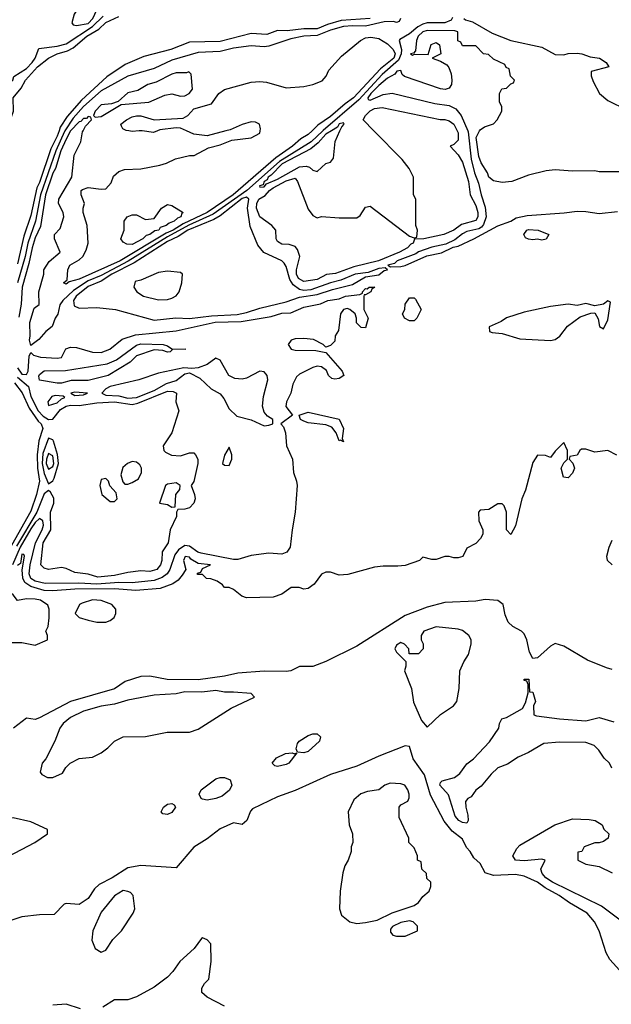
# Model space of a CAD drawing. Header units: inches. Extents: x 2348341 to 2479810, y 460419 to 613669.
# Tile 553 of 656: x 2436080 to 2438766, y 546036 to 550505. Entities that reach past the tile are written whole.
import ezdxf

# ---------------------------------------------------------------- set-up
doc = ezdxf.new("R2010")
doc.units = ezdxf.units.IN
doc.header["$MEASUREMENT"] = 0
doc.layers.add('C4534', color=7, linetype='Continuous')
doc.layers.add('C4535', color=7, linetype='Continuous')

msp = doc.modelspace()

# ---------------------------------------------------------------- linework, layer by layer
at = {"layer": 'C4534', "color": 2}
for points, elevation in [([(2436258.1, 550000), (2436250, 549976.2), (2436221.2, 549918.8), (2436170, 549765.6), (2436158.1, 549741.9), (2436130, 549616), (2436098.5, 549521.5), (2436070, 549396)], 14), ([(2436284.1, 550000), (2436282.5, 549997.5), (2436243.4, 549910), (2436173.3, 549710), (2436150.8, 549590), (2436116.2, 549490), (2436104.2, 549430), (2436070.1, 549309.9)], 18), ([(2436310.3, 550000), (2436310, 549999.7), (2436290, 549963), (2436267, 549910), (2436242, 549830), (2436230, 549807.8), (2436197.1, 549710), (2436174.1, 549565.9), (2436150, 549514), (2436136.2, 549470), (2436121.6, 549398.4), (2436090.4, 549290.4), (2436086.3, 549213.7), (2436074.9, 549154.9)], 22), ([(2437455.3, 550000), (2437403.5, 549950), (2437259.1, 549860.9), (2437110.1, 549729.9), (2436957.4, 549622.6), (2436847.9, 549572.1), (2436750, 549519.7), (2436571.7, 549408.3), (2436450, 549343.6), (2436390, 549319.9), (2436324.3, 549275.7), (2436275.6, 549230), (2436261.3, 549210), (2436252.3, 549167.7), (2436240.7, 549150), (2436227.3, 549112.7), (2436198, 549090), (2436166.4, 549053.6), (2436130, 549026), (2436123.7, 549050), (2436127.6, 549070), (2436125.6, 549130), (2436144.7, 549195.3), (2436168, 549212), (2436166.6, 549270), (2436189.3, 549349.3), (2436189.4, 549370), (2436213.4, 549406.6), (2436264, 549450), (2436238, 549510), (2436237.2, 549522.8), (2436237.2, 549530), (2436263.7, 549556.3), (2436279.5, 549610), (2436277, 549630), (2436256.3, 549670), (2436258, 549690), (2436315.6, 549790), (2436327, 549890), (2436357, 549950), (2436364.8, 549995.2), (2436367.5, 550000)], 22), ([(2437407, 550000), (2437390, 549982.9), (2437356, 549964), (2437318, 549930), (2437243, 549877), (2437049.2, 549710), (2436931.2, 549630), (2436821.6, 549578.4), (2436775.9, 549550), (2436744, 549536), (2436536.1, 549410), (2436350, 549327.7), (2436304.7, 549315.3), (2436290, 549304), (2436278, 549310), (2436295.3, 549324.7), (2436297.6, 549370), (2436307.6, 549390), (2436350, 549415.3), (2436366, 549430), (2436381.1, 549458.9), (2436389.7, 549490), (2436386.6, 549570), (2436367.6, 549630), (2436367.3, 549650), (2436373.2, 549670), (2436359.3, 549710), (2436359.3, 549730), (2436365.3, 549734.7), (2436390, 549743), (2436450, 549734.9), (2436470, 549736.3), (2436495.3, 549764.7), (2436505.1, 549794.9), (2436530, 549816.3), (2436555.9, 549824.1), (2436630, 549827.7), (2436715.6, 549844.4), (2436746.8, 549853.2), (2436786.6, 549873.4), (2436850, 549888), (2436871.5, 549888.5), (2436936.6, 549923.4), (2436990, 549937), (2437042.3, 549957.7), (2437130.9, 549969.1), (2437169.2, 549990), (2437171.2, 550000)], 18), ([(2436622.7, 550000), (2436590, 549997), (2436574.9, 550000)], 18), ([(2436704.5, 550000), (2436687.1, 549992.9), (2436634.9, 550000)], 18), ([(2437015.4, 550000), (2436930, 549977.7), (2436870, 549984.4), (2436836.4, 550000)], 18), ([(2438065.5, 550000), (2438070, 549991), (2438070, 549958), (2438050, 549938), (2438034, 549930), (2438070, 549891.3), (2438090, 549858.8), (2438117.3, 549770), (2438124.9, 549710), (2438150, 549662), (2438159.6, 549630), (2438159.1, 549610), (2438150, 549593.6), (2438085.5, 549574.5), (2438050, 549549.8), (2438004.7, 549530), (2437914, 549510), (2437871.3, 549508.7), (2437866, 549490), (2437854.7, 549485.3), (2437840.5, 549470), (2437803.8, 549450), (2437708, 549410), (2437596.3, 549383.7), (2437513.4, 549353.4), (2437472.1, 549347.9), (2437430, 549326), (2437370, 549315.8), (2437346, 549330), (2437336.3, 549350), (2437336.9, 549370), (2437352, 549430), (2437341.2, 549461.2), (2437330, 549476), (2437303.7, 549483.7), (2437270, 549486), (2437250, 549498), (2437244, 549510), (2437242, 549550), (2437224, 549570), (2437169.8, 549609.8), (2437154.7, 549650), (2437156.3, 549670), (2437165.7, 549690), (2437193.3, 549706.7), (2437213.5, 549730), (2437230, 549741.5), (2437290, 549772.9), (2437330, 549786), (2437340.7, 549770), (2437390, 549644.7), (2437410, 549616), (2437430, 549604.7), (2437450, 549611.3), (2437530, 549604.7), (2437610, 549604.7), (2437624.7, 549615.3), (2437650, 549654), (2437670, 549658), (2437850, 549522), (2437870, 549514), (2437882, 549518), (2437886, 549550), (2437878, 549570), (2437878, 549690), (2437868, 549710), (2437868, 549790), (2437848, 549830), (2437815.3, 549870), (2437688, 550000)], 22), ([(2437494.8, 550000), (2437470, 549984.4), (2437434.8, 549945.2), (2437400.7, 549919.3), (2437271.7, 549850), (2437221.5, 549798.5), (2437207.8, 549790), (2437202.7, 549777.3), (2437189.1, 549770), (2437184.2, 549755.8), (2437168.1, 549750), (2437170, 549744.9), (2437190, 549746.4), (2437200.5, 549759.5), (2437250, 549781.2), (2437350, 549836.8), (2437380, 549840), (2437395.3, 549835.3), (2437410, 549821), (2437430, 549816), (2437470, 549851.3), (2437490, 549858), (2437504, 549876), (2437512.1, 549952.1), (2437533.5, 550000)], 26), ([(2438114.5, 550000), (2438116.2, 549996.2), (2438130, 549871.3), (2438143.9, 549810), (2438162.6, 549762.6), (2438174.3, 549710), (2438193.6, 549653.6), (2438196.9, 549610), (2438185.1, 549574.9), (2438176.7, 549563.3), (2438163.9, 549556.1), (2438110, 549542.7), (2438090, 549532.8), (2438054.9, 549505.1), (2438014, 549486), (2437950, 549471.8), (2437890, 549450.8), (2437877.8, 549442.2), (2437792.7, 549410), (2437781.7, 549398.3), (2437751.3, 549390), (2437763, 549383), (2437810, 549384.2), (2437830, 549389.2), (2437927.5, 549432.5), (2437994, 549446), (2438047.5, 549472.5), (2438070, 549477.4), (2438142, 549510), (2438250, 549568.8), (2438309, 549590), (2438334.2, 549605.8), (2438383.8, 549616.2), (2438552.1, 549627.9), (2438610, 549636), (2438650, 549634.8), (2438710, 549624.9), (2438794.4, 549634.4)], 26), ([(2438810, 549814), (2438710, 549814), (2438690, 549819), (2438590, 549817.2), (2438510, 549824), (2438470, 549819), (2438390, 549799), (2438314, 549770), (2438270, 549766), (2438230, 549774), (2438209.6, 549789.6), (2438202.7, 549810), (2438174.7, 549854.7), (2438164, 549884), (2438152.7, 549970), (2438167.7, 550000)], 26), ([(2436070, 548924), (2436090, 548895.5), (2436110, 548894), (2436118.4, 548910), (2436122.7, 548977.3), (2436130, 548994), (2436142.8, 548982.8), (2436173.7, 548973.7), (2436250, 548968), (2436268.7, 548971.3), (2436288.7, 549011.3), (2436310, 549018), (2436336.9, 549016.9), (2436410, 548996.3), (2436450, 548994.9), (2436489.2, 549010), (2436545.4, 549054.6), (2436605.8, 549074.2), (2436790, 549092.7), (2436967.4, 549132.6), (2437085.4, 549134.6), (2437222, 549158), (2437270, 549172.9), (2437310, 549174.9), (2437370, 549200.5), (2437444.7, 549215.2), (2437479, 549230), (2437530, 549238), (2437558, 549250), (2437623.1, 549256.9), (2437636.4, 549263.6), (2437635.3, 549270), (2437650, 549284.7), (2437656.4, 549283.6), (2437666, 549290), (2437692, 549290), (2437678, 549282), (2437674, 549270), (2437650, 549255.3), (2437643.6, 549256.4), (2437642, 549250), (2437642, 549190), (2437662, 549150), (2437650, 549106), (2437630, 549108), (2437608.9, 549128.9), (2437608.7, 549150), (2437602, 549170), (2437578, 549190), (2437566.4, 549193.6), (2437550, 549188.7), (2437536, 549170), (2437526.4, 549093.6), (2437511.3, 549070), (2437510, 549046), (2437490, 549026), (2437470, 549018), (2437458, 549030), (2437413.6, 549053.6), (2437370, 549058), (2437330, 549056), (2437312, 549050), (2437298, 549030), (2437312, 549010), (2437330, 549004.9), (2437423.5, 549003.5), (2437470, 548994), (2437544, 548910), (2437550.8, 548890), (2437530, 548876), (2437510, 548872.7), (2437496, 548876), (2437481.2, 548890), (2437472.3, 548912.3), (2437450, 548929.2), (2437430, 548932.7), (2437410, 548926.6), (2437350, 548896), (2437335.9, 548884.1), (2437319.1, 548850), (2437310.3, 548809.7), (2437290.5, 548770), (2437288.4, 548748.4), (2437318, 548710), (2437264.7, 548670), (2437276.7, 548656.7), (2437286.9, 548630), (2437291.3, 548570), (2437317.6, 548510), (2437322.3, 548450), (2437337, 548410), (2437338.7, 548390), (2437330.3, 548270), (2437316, 548190), (2437308, 548110), (2437291.7, 548088.3), (2437270, 548078.4), (2437210, 548083.9), (2437130, 548073.1), (2437070, 548055), (2437050, 548054), (2436903.8, 548083.8), (2436888.6, 548088.6), (2436850, 548115.1), (2436830, 548117.6), (2436801.1, 548098.9), (2436783.3, 548076.6), (2436760.7, 548010), (2436749, 547990), (2436726.9, 547973.1), (2436690, 547959.8), (2436590, 547948.2), (2436530, 547950.6), (2436430, 547942.1), (2436347.8, 547947.8), (2436194.5, 547945.5), (2436150, 547956.2), (2436130, 547967.8), (2436122.2, 547990), (2436127, 548030), (2436152, 548130), (2436181.8, 548190), (2436187, 548210), (2436184, 548230), (2436170, 548241.5), (2436150, 548223.1), (2436130, 548194), (2436081.5, 548110), (2436047.3, 548030)], 22), ([(2436056.6, 548856.6), (2436090.7, 548810.7), (2436122.3, 548742.3), (2436163.2, 548683.2), (2436177, 548670), (2436184.9, 548650), (2436166.8, 548593.2), (2436159.3, 548530), (2436160.2, 548470), (2436168.8, 548410), (2436156.3, 548350), (2436130, 548274.5), (2436042.2, 548117.8)], 14), ([(2436070, 548882.6), (2436119.2, 548839.2), (2436130, 548794.9), (2436163.7, 548730), (2436185.4, 548705.4), (2436210, 548690.2), (2436230, 548692), (2436264.4, 548735.6), (2436290, 548751), (2436310, 548755.5), (2436350, 548753.9), (2436430, 548766.3), (2436510, 548770.1), (2436590, 548757.8), (2436616, 548764), (2436750, 548819.1), (2436776.7, 548816.7), (2436791.3, 548810), (2436787.7, 548770), (2436802, 548730), (2436770, 548629.2), (2436730.7, 548570), (2436734, 548550), (2436741.3, 548541.3), (2436768.1, 548528.1), (2436810, 548524.9), (2436850, 548539.1), (2436870, 548539.1), (2436878, 548530), (2436888, 548510), (2436888.4, 548490), (2436870, 548408), (2436858, 548390), (2436873, 548350), (2436875.5, 548330), (2436870.7, 548310), (2436850, 548289.3), (2436830, 548282.7), (2436798, 548282), (2436791.1, 548268.9), (2436790.8, 548250), (2436762.8, 548190), (2436753.4, 548130), (2436726.8, 548090), (2436724.9, 548050), (2436719.3, 548030), (2436702.8, 548010), (2436670, 547999.6), (2436630, 548003.7), (2436570, 547996), (2436510, 547981.7), (2436434.8, 547974.8), (2436390, 547987.6), (2436330, 547996), (2436290, 548014), (2436270, 548018), (2436210, 548009), (2436190, 548015.3), (2436175.3, 548030), (2436185.6, 548130), (2436221.1, 548190), (2436219.3, 548270), (2436235, 548310), (2436233.8, 548333.8), (2436219.8, 548359.8), (2436210, 548368.2), (2436190, 548352.8), (2436158, 548270), (2436065.2, 548114.8)], 18), ([(2438790, 548528.7), (2438750, 548548.7), (2438690, 548542), (2438650, 548555.3), (2438630, 548555.3), (2438622, 548550), (2438610, 548528), (2438578, 548522), (2438574, 548510), (2438591.6, 548491.6), (2438598, 548470), (2438590, 548446), (2438570, 548426), (2438549.1, 548429.1), (2438538, 548470), (2438550, 548494), (2438566, 548510), (2438566, 548550), (2438550, 548586), (2438510, 548546), (2438490, 548518), (2438467.3, 548527.3), (2438430, 548528), (2438410, 548495.3), (2438375.5, 548370), (2438359.3, 548330), (2438330, 548208), (2438310, 548168.7), (2438289, 548190), (2438289.1, 548269.1), (2438279, 548299), (2438270, 548308), (2438250, 548308), (2438210, 548282), (2438170, 548278), (2438162, 548270), (2438164.7, 548230), (2438182, 548190), (2438182, 548170), (2438172, 548150), (2438150, 548128), (2438110, 548106), (2438091.6, 548068.4), (2438070, 548062), (2438050, 548062), (2438030, 548068.7), (2438010, 548068.7), (2437970, 548054), (2437950, 548054), (2437910, 548066), (2437894, 548050), (2437830, 548028), (2437796, 548024), (2437730, 548025.2), (2437690, 548019.3), (2437570, 547986), (2437530, 547984), (2437490, 547998), (2437470, 547998), (2437450, 547988), (2437416.7, 547943.3), (2437390, 547922.7), (2437370, 547919.5), (2437347.7, 547927.7), (2437312.4, 547927.6), (2437270, 547898), (2437230, 547884.2), (2437110, 547880.9), (2437087.9, 547887.9), (2437050, 547918), (2437030, 547928), (2437010, 547928), (2437000.4, 547940.4), (2436976.4, 547956.4), (2436947.3, 547967.3), (2436928.4, 547968.4), (2436910, 547986), (2436887.3, 547987.3), (2436887.3, 547992.7), (2436902, 547998), (2436910, 548014), (2436946, 548030), (2436890, 548036), (2436856.3, 548056.3), (2436850, 548065.2), (2436831.3, 548068.7), (2436823, 548050), (2436834, 548010), (2436816.9, 547983.1), (2436798.5, 547961.5), (2436775.2, 547944.8), (2436716.7, 547923.3), (2436606.2, 547913.8), (2436510, 547921.5), (2436330, 547919.4), (2436230, 547912.2), (2436190, 547914.6), (2436130, 547931.5), (2436102.7, 547950), (2436093.8, 547970), (2436091.5, 548008.5), (2436100.9, 548070), (2436097.6, 548077.6), (2436090, 548078.4), (2436082.8, 548037.2), (2436070, 548027)], 26), ([(2438768.7, 548030), (2438749, 548050), (2438745.2, 548070), (2438755.3, 548110), (2438770, 548142)], 26), ([(2438770, 547555.6), (2438743.8, 547563.8), (2438657.5, 547597.5), (2438550, 547662), (2438510, 547674), (2438490, 547662), (2438430, 547608), (2438410, 547606), (2438393.6, 547633.6), (2438382.7, 547690), (2438370, 547718), (2438358, 547730), (2438318, 547750), (2438298, 547770), (2438283.1, 547803.1), (2438274, 547850), (2438250, 547868.7), (2438192.9, 547872.9), (2438150, 547866), (2438010, 547859.5), (2437930, 547838.4), (2437830, 547800.7), (2437610, 547660.7), (2437470, 547592.3), (2437410, 547569.2), (2437350, 547569.5), (2437311, 547550), (2437290, 547546.3), (2437190, 547548), (2437070, 547538.9), (2437010, 547524.7), (2436890, 547508.4), (2436749.7, 547509.7), (2436670, 547525.2), (2436630, 547524), (2436558.8, 547501.2), (2436510, 547467.3), (2436310, 547409.7), (2436170, 547336), (2436150, 547329.2), (2436110, 547334), (2436051.3, 547290)], 30), ([(2438767.3, 547107.3), (2438758, 547130), (2438733.6, 547153.6), (2438708.7, 547190), (2438688, 547210), (2438650, 547224), (2438530, 547225.2), (2438459.8, 547220.2), (2438390, 547179.3), (2438342.5, 547157.5), (2438294.4, 547125.6), (2438250, 547108.7), (2438219.8, 547080.2), (2438174.4, 547025.6), (2438150, 547008), (2438130, 546978), (2438114, 546970), (2438103.6, 546956.4), (2438104.7, 546930), (2438114.8, 546894.8), (2438116, 546870), (2438110, 546858), (2438090, 546860.9), (2438074, 546870), (2438057, 546890), (2438027, 546987), (2437987.3, 547030), (2437990, 547042), (2437998, 547050), (2438054, 547066), (2438077.2, 547082.8), (2438110, 547127.3), (2438139.3, 547150), (2438212.7, 547227.3), (2438255.3, 547290), (2438258, 547310), (2438268.9, 547331.1), (2438290, 547338), (2438362, 547378), (2438376.4, 547403.6), (2438388.7, 547450), (2438388, 547488), (2438382, 547502), (2438370, 547506), (2438370, 547512), (2438391.6, 547511.6), (2438394, 547454), (2438410, 547452), (2438422, 547410), (2438412, 547390), (2438414, 547350), (2438425.4, 547345.4), (2438530, 547331), (2438650, 547323), (2438710, 547338), (2438777.7, 547317.7)], 30), ([(2438950, 546029.2), (2438758.7, 546238.7), (2438742.9, 546270), (2438710, 546369), (2438689.4, 546410), (2438656, 546450), (2438576.2, 546496.2), (2438529.5, 546530), (2438465.1, 546565.1), (2438430, 546590.9), (2438370, 546616.9), (2438330, 546625.1), (2438230, 546620.9), (2438192.9, 546632.9), (2438170, 546675.3), (2438141.2, 546701.2), (2438125.2, 546730), (2438107.6, 546747.6), (2438090, 546785.2), (2438042.5, 546822.5), (2438007.2, 546867.3), (2437944.5, 546984.5), (2437916.8, 547076.8), (2437866, 547150), (2437850, 547206), (2437830, 547208.7), (2437710, 547162.7), (2437610, 547117.2), (2437490, 547079.3), (2437330, 547006.6), (2437250, 546978), (2437137.1, 546922.9), (2437127.1, 546912.9), (2437110.3, 546869.7), (2437090, 546852.3), (2437050, 546859.3), (2436990, 546832.7), (2436930, 546786.6), (2436870.4, 546749.6), (2436790, 546655.3), (2436630, 546666.6), (2436570, 546655.1), (2436499.1, 546610), (2436439.9, 546580.1), (2436419.5, 546560.5), (2436390, 546516), (2436350, 546488.7), (2436290, 546493.2), (2436282, 546490), (2436236, 546444), (2436170, 546442.7), (2436090, 546433.3), (2436030, 546413)], 34), ([(2438823.7, 546403.7), (2438720.9, 546480.9), (2438498, 546590), (2438468, 546610), (2438452.3, 546630), (2438445.2, 546650), (2438466, 546690), (2438450, 546694), (2438370, 546687.3), (2438330, 546689.6), (2438319, 546710), (2438336.5, 546743.5), (2438350, 546758), (2438509.5, 546850.5), (2438590, 546878), (2438664.7, 546875.3), (2438692, 546870), (2438724.7, 546850), (2438731.3, 546831.3), (2438754, 546810), (2438752, 546790), (2438730, 546775.3), (2438710, 546768.7), (2438690, 546768.7), (2438642, 546750), (2438631.1, 546728.9), (2438614, 546726), (2438614, 546690), (2438650, 546672), (2438710, 546662), (2438770, 546632)], 30), ([(2437010, 546028), (2436930, 546068.7), (2436906, 546090), (2436906, 546110), (2436918, 546130), (2436938, 546150), (2436948.7, 546230), (2436948, 546310), (2436930, 546328), (2436910, 546338), (2436905.4, 546334.6), (2436872, 546290), (2436806.8, 546230), (2436775.2, 546184.8), (2436750, 546159), (2436690, 546114), (2436610, 546069.2), (2436570, 546056), (2436510, 546056), (2436456.7, 546023.3)], 38), ([(2436355.5, 546015.5), (2436290, 546036), (2436230, 546032.3)], 38)]:
    msp.add_lwpolyline(points, dxfattribs=dict(at, elevation=elevation))
for points, elevation in [([(2437110, 549699.8), (2437090, 549693.9), (2436990, 549615), (2436961.6, 549598.4), (2436843.6, 549550), (2436799.6, 549520.3), (2436750, 549498.6), (2436599, 549401), (2436498.6, 549350), (2436450, 549318), (2436390, 549294), (2436336.5, 549250), (2436324, 549230), (2436326.4, 549206.4), (2436350, 549194.9), (2436430, 549199.1), (2436514, 549190), (2436690, 549140.7), (2436787.9, 549152.1), (2436850, 549149.1), (2436950, 549161.1), (2437067.4, 549167.4), (2437110, 549175.4), (2437170, 549195.5), (2437290, 549223.6), (2437350, 549244.9), (2437430, 549257.4), (2437499.2, 549280.8), (2437590, 549302.2), (2437650, 549338), (2437710, 549347.2), (2437734.3, 549365.7), (2437749, 549370), (2437738.9, 549378.9), (2437710, 549375.3), (2437662.3, 549357.7), (2437602, 549350), (2437537.6, 549322.4), (2437490, 549310.8), (2437401.8, 549278.2), (2437370, 549275.6), (2437350, 549280.5), (2437321.5, 549301.5), (2437305.7, 549325.7), (2437290, 549385.2), (2437279.8, 549399.8), (2437270, 549409.6), (2437188.2, 549448.2), (2437160.8, 549480.8), (2437126.4, 549566.4), (2437114.4, 549650), (2437120.4, 549690)], 26), ([(2436590, 549485.1), (2436566, 549486), (2436550, 549495.3), (2436539, 549510), (2436553.2, 549550), (2436554, 549590), (2436568, 549610), (2436590, 549618.8), (2436610, 549618.8), (2436650, 549598), (2436690, 549602), (2436724, 549650), (2436750, 549666), (2436770, 549661), (2436822, 549630), (2436815.3, 549624.7), (2436810.8, 549610), (2436795.8, 549604.2), (2436781, 549590), (2436758.5, 549581.5), (2436744.7, 549570), (2436718, 549562), (2436710.6, 549550), (2436693.5, 549546.5), (2436671, 549530), (2436654.4, 549525.6), (2436638.8, 549510)], 14), ([(2438450, 549504), (2438430, 549509), (2438410, 549505.2), (2438389, 549509), (2438375.3, 549515.3), (2438368.7, 549530), (2438382, 549550), (2438390, 549552.7), (2438434, 549550), (2438482, 549530), (2438470, 549508)], 22), ([(2436750, 549364), (2436710, 549357.2), (2436630, 549322), (2436603.6, 549316.4), (2436598, 549290), (2436611.3, 549270), (2436642, 549250), (2436710, 549234), (2436750, 549234.8), (2436770, 549241), (2436790, 549251.3), (2436804, 549270), (2436815.3, 549310), (2436818, 549350), (2436810, 549358)], 30), ([(2437850, 549138), (2437826, 549150), (2437818, 549170), (2437828.7, 549190), (2437830, 549214), (2437850, 549242), (2437870, 549242), (2437876.9, 549236.9), (2437902, 549190), (2437882, 549150), (2437870, 549138)], 22), ([(2438750, 549228), (2438730, 549214), (2438690, 549206), (2438650, 549217.2), (2438610, 549208), (2438570, 549213.2), (2438490, 549203.7), (2438370, 549178), (2438290, 549152), (2438265.5, 549134.5), (2438211.3, 549110), (2438212, 549090), (2438224.5, 549084.5), (2438270, 549080.7), (2438350, 549056), (2438490, 549048.2), (2438510, 549053.4), (2438531.9, 549068.1), (2438566.8, 549113.2), (2438624, 549156), (2438672.7, 549172.7), (2438690, 549174), (2438706.4, 549146.4), (2438712, 549112), (2438730, 549102), (2438750, 549142), (2438762, 549222)], 26), ([(2436750, 548995.3), (2436730, 549002.7), (2436690, 549006.6), (2436610, 548979.3), (2436580.7, 548950), (2436480.7, 548890), (2436390, 548866.6), (2436312.7, 548867.3), (2436270, 548854.7), (2436250, 548854.3), (2436169.3, 548869.3), (2436166.3, 548886.3), (2436170, 548894.8), (2436190, 548910.3), (2436287.7, 548912.3), (2436476.8, 548943.2), (2436518.4, 548961.6), (2436610, 549027.3), (2436630, 549032.9), (2436730.4, 549030.4), (2436750, 549024.7), (2436770, 549011.3), (2436834, 549010), (2436772.7, 549007.3), (2436762, 548998)], 18), ([(2436970, 548969), (2436930, 548939.5), (2436890, 548924.5), (2436860.9, 548920.9), (2436825.2, 548925.2), (2436710, 548901.1), (2436621, 548870), (2436490, 548839.7), (2436470.6, 548830), (2436452.7, 548810), (2436470, 548800.2), (2436530, 548797.8), (2436570, 548786.8), (2436609.3, 548790), (2436690, 548821.7), (2436746.6, 548853.4), (2436790, 548866.9), (2436830, 548897.3), (2436850, 548902), (2436897.1, 548877.1), (2436949.4, 548829.4), (2436990, 548806), (2437005.9, 548785.9), (2437030, 548738.7), (2437065, 548705), (2437130, 548689.1), (2437190, 548661.5), (2437210, 548664.6), (2437229, 548670), (2437229.2, 548690), (2437204.9, 548704.9), (2437190, 548723.7), (2437182.6, 548750), (2437186.2, 548793.8), (2437206.6, 548870), (2437203.7, 548890), (2437197.7, 548897.7), (2437190, 548906), (2437170, 548909.4), (2437110, 548878), (2437090, 548873.2), (2437056.5, 548876.5), (2437029.2, 548890), (2436990, 548959)], 22), ([(2436240.6, 548799.4), (2436226.1, 548793.9), (2436206.8, 548770), (2436210, 548754), (2436250, 548766.3), (2436270, 548784.4), (2436284, 548790), (2436276.2, 548796.2)], 22), ([(2436330, 548814.7), (2436311.3, 548810), (2436330, 548798.8), (2436370, 548802.8), (2436388, 548810)], 22), ([(2437550, 548588.7), (2437536.4, 548596.4), (2437530, 548594), (2437517, 548630), (2437496.1, 548656.1), (2437470, 548666), (2437390, 548675.4), (2437370, 548682), (2437355.1, 548690), (2437348, 548710), (2437390, 548723.1), (2437530, 548691.7), (2437550.3, 548650), (2437543.6, 548603.6)], 22), ([(2436210, 548605.6), (2436184.1, 548535.9), (2436180.9, 548490), (2436190, 548444.4), (2436210, 548398.8), (2436230, 548412.4), (2436236.2, 548423.8), (2436255.9, 548490), (2436251.6, 548531.6), (2436232.4, 548592.4), (2436230, 548598)], 18), ([(2436210, 548535.3), (2436201, 548510), (2436200.4, 548490), (2436210, 548464.9), (2436230, 548476.5), (2436234.5, 548490), (2436230, 548526)], 22), ([(2437030, 548565.2), (2437010, 548528.7), (2437000.7, 548490), (2437010, 548483), (2437030, 548482), (2437042.4, 548510), (2437042.4, 548530)], 22), ([(2436590, 548499.7), (2436569.2, 548490.8), (2436548.1, 548471.9), (2436539.3, 548439.3), (2436547.1, 548407.1), (2436556.9, 548396.9), (2436570, 548396.3), (2436590, 548404.4), (2436618.6, 548421.4), (2436633.3, 548450), (2436633, 548470), (2436624.7, 548484.8), (2436610, 548496.9)], 18), ([(2436470, 548422), (2436450, 548418), (2436444, 548390), (2436452, 548350), (2436490, 548318), (2436510, 548318), (2436522, 548330), (2436518, 548358), (2436489, 548389), (2436482, 548410)], 18), ([(2436790, 548402), (2436750, 548397.2), (2436741, 548390), (2436714, 548310), (2436750, 548304.7), (2436770, 548292), (2436786, 548294), (2436788, 548350), (2436807.3, 548372.7), (2436808, 548390)], 18), ([(2436030, 547908), (2436024.2, 547850), (2436001.3, 547790), (2435985.5, 547714.5), (2435967.7, 547670), (2435970, 547654), (2435990, 547652), (2436009, 547671), (2436030, 547678), (2436090, 547678), (2436150, 547666), (2436206, 547690), (2436206, 547710), (2436198, 547730), (2436208.7, 547750), (2436214, 547790), (2436213.2, 547830), (2436207, 547847), (2436174, 547870), (2436150, 547875.1), (2436110, 547876.2), (2436070, 547868.7), (2436050, 547894)], 30), ([(2436410, 547871.8), (2436363.4, 547856.6), (2436351.3, 547850), (2436331.3, 547810), (2436350, 547791.3), (2436390, 547778.8), (2436430, 547771), (2436470, 547771), (2436490, 547778), (2436508.9, 547791.1), (2436515.3, 547810), (2436515.3, 547830), (2436498, 547850), (2436450, 547869.2)], 30), ([(2437970, 547748.7), (2437914, 547730), (2437902, 547710), (2437902, 547690), (2437911.6, 547671.6), (2437912, 547650), (2437890, 547626), (2437847.3, 547627.3), (2437846, 547650), (2437826, 547670), (2437810, 547678), (2437790, 547666), (2437782, 547650), (2437790, 547634), (2437832, 547592), (2437832, 547570), (2437826, 547550), (2437858, 547470), (2437867.5, 547407.5), (2437903.6, 547323.6), (2437930, 547294), (2437989.4, 547350.6), (2438048.7, 547390), (2438064, 547410), (2438075.3, 547470), (2438078, 547550), (2438095.3, 547590), (2438116.5, 547623.5), (2438129, 547670), (2438129, 547690), (2438119, 547710), (2438090, 547732.7), (2438070, 547739.3)], 34), ([(2436970, 547459.5), (2436907, 547453), (2436830, 547454.3), (2436790, 547445.1), (2436690, 547438.4), (2436570, 547415.6), (2436510, 547398.7), (2436450, 547389.6), (2436370, 547367), (2436310, 547338.4), (2436276.3, 547310), (2436262, 547290), (2436238.8, 547230), (2436198, 547150), (2436181, 547130), (2436172, 547090), (2436179.6, 547079.6), (2436205.4, 547065.4), (2436230, 547064.7), (2436274.6, 547085.4), (2436288.9, 547111.1), (2436309.1, 547130.9), (2436350, 547151.3), (2436410, 547158), (2436450, 547178), (2436480.2, 547199.8), (2436510, 547230.8), (2436549.4, 547250.6), (2436650, 547251), (2436749.3, 547270.7), (2436850, 547271.3), (2436890, 547284.7), (2437040.2, 547379.8), (2437146, 547430), (2437130, 547446), (2437050, 547453.2), (2437010, 547452.3)], 34), ([(2437370, 547178), (2437340.2, 547180.2), (2437335.3, 547195.3), (2437340.9, 547219.1), (2437348.7, 547230), (2437390, 547256.3), (2437410, 547264), (2437430, 547262.8), (2437446, 547250), (2437441, 547230), (2437390, 547183.7)], 30), ([(2437250, 547115.3), (2437238, 547118), (2437226, 547130), (2437246, 547154), (2437285.6, 547174.4), (2437316.9, 547176.9), (2437327.3, 547172.7), (2437338, 547178), (2437301, 547130), (2437290, 547124.5)], 30), ([(2436930, 546962.9), (2436910, 546967), (2436904, 546970), (2436894, 546990), (2436904, 547010), (2436970, 547059.1), (2436990, 547066), (2437010, 547065.5), (2437034.4, 547054.4), (2437042, 547030), (2437032, 547008), (2436999.4, 546980.6), (2436970, 546969.6)], 30), ([(2437761.1, 547038.9), (2437738, 547030), (2437710, 547009.3), (2437658.5, 547001.5), (2437628.1, 546991.9), (2437596.3, 546963.7), (2437570.8, 546910), (2437576, 546850), (2437591, 546810), (2437591.3, 546770), (2437584.7, 546750), (2437584.7, 546730), (2437571.3, 546690), (2437555.3, 546664.7), (2437547.1, 546632.9), (2437534, 546550), (2437530.8, 546470), (2437540.7, 546440.7), (2437578, 546410), (2437610, 546402), (2437650, 546407.3), (2437702.7, 546417.3), (2437770, 546451), (2437870, 546484.7), (2437890, 546498), (2437910, 546524.7), (2437938, 546550), (2437946, 546570), (2437946, 546590), (2437927.3, 546607.3), (2437926, 546630), (2437906, 546650), (2437902, 546682), (2437886, 546690), (2437886, 546710), (2437870, 546746), (2437846, 546770), (2437846, 546790), (2437803.1, 546883.1), (2437802, 546930), (2437810, 546942), (2437842, 546958), (2437847.3, 546972.7), (2437848, 546990), (2437842, 547010), (2437828, 547030), (2437810, 547037.2)], 38), ([(2436750, 546898), (2436730, 546901.2), (2436721.2, 546910), (2436733.2, 546930), (2436750, 546944), (2436770, 546946.8), (2436781, 546941), (2436786.8, 546930), (2436770, 546906.6)], 30), ([(2436050, 546882), (2435936.5, 546876.5), (2435890, 546869.3), (2435467.9, 546712.1), (2435430, 546684), (2435396, 546650), (2435381, 546630), (2435376, 546610), (2435390, 546581), (2435410, 546586.8), (2435462.5, 546617.5), (2435493.6, 546626.4), (2435530, 546614.8), (2435563.4, 546583.4), (2435590, 546570.8), (2435630, 546564), (2435670, 546567.7), (2435770, 546600.5), (2435995.3, 546690), (2436148.7, 546770), (2436206, 546810), (2436206, 546830), (2436130, 546864)], 34), ([(2436550, 546552.7), (2436510, 546529), (2436450, 546454), (2436411, 546370), (2436407.1, 546327.1), (2436422, 546290), (2436450, 546272), (2436470, 546282), (2436502, 546330), (2436542, 546370), (2436595.3, 546450), (2436602, 546470), (2436595.3, 546530), (2436583.1, 546543.1), (2436570, 546548.7)], 38), ([(2437850, 546415.3), (2437810, 546408), (2437771.6, 546388.4), (2437763.6, 546376.4), (2437763.6, 546363.6), (2437774, 546350), (2437790, 546344.7), (2437830, 546346), (2437886, 546370), (2437886, 546390), (2437866, 546410)], 38)]:
    msp.add_lwpolyline(points, close=True, dxfattribs=dict(at, elevation=elevation))
at = {"layer": 'C4535', "color": 2, "elevation": 22}
for points in [[(2436410, 550569.2), (2436370, 550566), (2436341, 550550), (2436327.3, 550530), (2436316, 550490), (2436322, 550482), (2436338, 550478), (2436390, 550488), (2436411.6, 550510), (2436429.2, 550550), (2436422, 550562)], [(2436847.3, 550267.3), (2436836.9, 550263.1), (2436790, 550263.7), (2436770, 550257.6), (2436698.7, 550221.3), (2436661, 550210), (2436616.3, 550183.7), (2436570, 550172), (2436526.8, 550133.2), (2436496.9, 550123.1), (2436450, 550119), (2436422, 550090), (2436414, 550070), (2436422, 550062), (2436450, 550066), (2436540.2, 550119.8), (2436666, 550130), (2436738, 550162), (2436770, 550167.7), (2436810, 550157.6), (2436830, 550159.5), (2436849.3, 550170), (2436864.5, 550190), (2436858, 550258)]]:
    msp.add_lwpolyline(points, close=True, dxfattribs=at)
at = {"layer": 'C4535', "color": 2}
for points, elevation in [([(2435939.5, 550000), (2435990, 550044.5), (2436009.8, 550070), (2436015.7, 550090), (2436006.6, 550153.4), (2436020.8, 550199.2), (2436037, 550223), (2436048.7, 550230), (2436053.4, 550246.6), (2436110, 550283.2), (2436136.5, 550310), (2436149.8, 550330), (2436166.5, 550373.5), (2436250, 550384.6), (2436290, 550395), (2436410, 550473.4), (2436458.7, 550521.3)], 18), ([(2435991.9, 550000), (2436040.7, 550059.3), (2436051.2, 550090), (2436049.7, 550150), (2436085.8, 550194.2), (2436105.4, 550230), (2436159.7, 550290), (2436209.8, 550330.2), (2436249.3, 550350), (2436297.1, 550362.9), (2436322.3, 550377.7), (2436384.7, 550430), (2436439.1, 550461), (2436470, 550492.3), (2436530, 550519.6)], 14), ([(2437670.7, 550510), (2437539.7, 550500.3), (2437476.7, 550483.3), (2437430, 550462.5), (2437370, 550462.8), (2437293.6, 550453.6), (2437250, 550455.1), (2437202, 550438), (2437130, 550442), (2436990, 550406), (2436850, 550402), (2436766, 550370), (2436642.6, 550337.4), (2436559, 550301), (2436474.5, 550245.5), (2436360, 550140), (2436295.3, 550064.7), (2436263.7, 550016.3), (2436258.1, 550000)], 14), ([(2437807.7, 550510), (2437802.8, 550497.2), (2437790, 550492.3), (2437776.4, 550496.4), (2437734.8, 550494.8), (2437650, 550474.6), (2437590, 550477.4), (2437550, 550473.1), (2437490, 550457.4), (2437430, 550432.5), (2437370, 550430.6), (2437310, 550418), (2437210, 550384.2), (2437190, 550381.4), (2437130, 550386.4), (2437050, 550375.8), (2436990, 550359.8), (2436890, 550355.1), (2436770, 550321.7), (2436690, 550283), (2436570, 550248), (2436450, 550181.2), (2436369.6, 550110.3), (2436322.5, 550057.5), (2436284.1, 550000)], 18), ([(2438045.2, 550514.8), (2438037.8, 550502.2), (2438010, 550489.9), (2437930, 550489.9), (2437910, 550485), (2437887.3, 550472.7), (2437850, 550440.3), (2437805.3, 550414.7), (2437802, 550410), (2437813.4, 550370), (2437810.9, 550350), (2437799.4, 550320.6), (2437724.6, 550255.4), (2437619.2, 550140.8), (2437457.7, 550002.3), (2437455.3, 550000)], 22), ([(2438096.3, 550510), (2438103.4, 550503.4), (2438135.3, 550495.3), (2438224.2, 550444.2), (2438310, 550410.8), (2438450, 550380.5), (2438510, 550346.8), (2438550, 550344.7), (2438569.5, 550350.5), (2438610, 550353), (2438632, 550350), (2438670, 550336.3), (2438712, 550330), (2438742, 550310), (2438754, 550290), (2438674, 550270), (2438674, 550250), (2438683.6, 550223.6), (2438712, 550170), (2438750, 550138), (2438835.3, 550095.3)], 26), ([(2438167.7, 550000), (2438170, 550004.7), (2438190, 550018), (2438230, 550032), (2438248, 550050), (2438268, 550090), (2438268, 550110), (2438258, 550130), (2438258, 550170), (2438268.9, 550191.1), (2438290, 550194), (2438310, 550214), (2438322, 550218), (2438326, 550230), (2438308.4, 550248.4), (2438302, 550282), (2438288, 550288), (2438282, 550302), (2438230, 550326), (2438207.3, 550347.3), (2438186, 550350), (2438150, 550386), (2438090, 550386), (2438082, 550402), (2438068.4, 550408.4), (2438068, 550450), (2438054.5, 550454.5), (2437930, 550456.1), (2437910, 550449.6), (2437888.9, 550430), (2437881.3, 550410), (2437876.8, 550363.2), (2437867.9, 550352.1), (2437854, 550350), (2437863.6, 550343.6), (2437872, 550348), (2437934, 550346), (2437947.8, 550392.2), (2437970, 550400.7), (2437986, 550390), (2437991, 550350), (2437952, 550330), (2437990, 550316), (2438019.1, 550299.1), (2438028.1, 550288.1), (2438038.8, 550258.8), (2438041.3, 550230), (2438039.6, 550210), (2438030, 550194), (2438011.5, 550188.5), (2437990, 550190.8), (2437827.2, 550247.2), (2437816.5, 550256.5), (2437810, 550274), (2437791.8, 550271.8), (2437783, 550257), (2437750, 550238.7), (2437710, 550206.6), (2437673.4, 550170), (2437660.3, 550150), (2437662, 550142), (2437670, 550138.7), (2437730, 550165.7), (2437770, 550170.6), (2437964.1, 550124.1), (2438030, 550115.2), (2438059.8, 550099.8), (2438083.2, 550070), (2438114.5, 550000)], 26), ([(2436574.9, 550000), (2436562.5, 550002.5), (2436548, 550010), (2436541.2, 550021.2), (2436539, 550030), (2436564, 550050), (2436590, 550063.8), (2436610, 550068), (2436630, 550068), (2436690, 550050.6), (2436822.4, 550057.6), (2436842.7, 550070), (2436870, 550100.7), (2436950, 550122.4), (2436983.5, 550170), (2437010, 550188), (2437130, 550220.8), (2437170, 550224.7), (2437200.7, 550220.7), (2437290, 550194.9), (2437370, 550202), (2437410, 550210.4), (2437452.2, 550227.8), (2437470.9, 550249.1), (2437483.7, 550276.3), (2437540.5, 550339.5), (2437627, 550410), (2437650, 550422.6), (2437673.9, 550426.1), (2437710, 550419.6), (2437750, 550395.2), (2437775.8, 550370), (2437783.5, 550350), (2437778, 550330), (2437718.2, 550281.8), (2437595.2, 550150), (2437556.7, 550123.3), (2437490, 550064.8), (2437433.4, 550026.6), (2437407, 550000)], 18), ([(2437688, 550000), (2437639, 550050), (2437649.6, 550070), (2437670, 550091.5), (2437690, 550101.3), (2437725.5, 550105.5), (2437988.9, 550051.1), (2438010, 550051), (2438030, 550046), (2438050, 550030.7), (2438065.5, 550000)], 22), ([(2436367.5, 550000), (2436379, 550021), (2436406, 550050), (2436402, 550062), (2436390, 550066), (2436383.6, 550056.4), (2436370, 550056), (2436357.5, 550042.5), (2436350, 550040.9), (2436310.3, 550000)], 22), ([(2436836.4, 550000), (2436810, 550012.3), (2436790, 550014.5), (2436715.5, 550004.5), (2436704.5, 550000)], 18), ([(2437171.2, 550000), (2437173.2, 550010), (2437169, 550030), (2437150, 550039.5), (2437130, 550041.6), (2437090, 550029.6), (2437034.9, 550005.1), (2437015.4, 550000)], 18), ([(2437533.5, 550000), (2437541.7, 550018.3), (2437552.6, 550030), (2437550, 550036), (2437530, 550031.7), (2437522.5, 550017.5), (2437494.8, 550000)], 26), ([(2436634.9, 550000), (2436630, 550000.7), (2436622.7, 550000)], 18)]:
    msp.add_lwpolyline(points, dxfattribs=dict(at, elevation=elevation))

doc.saveas('drawing.dxf')
